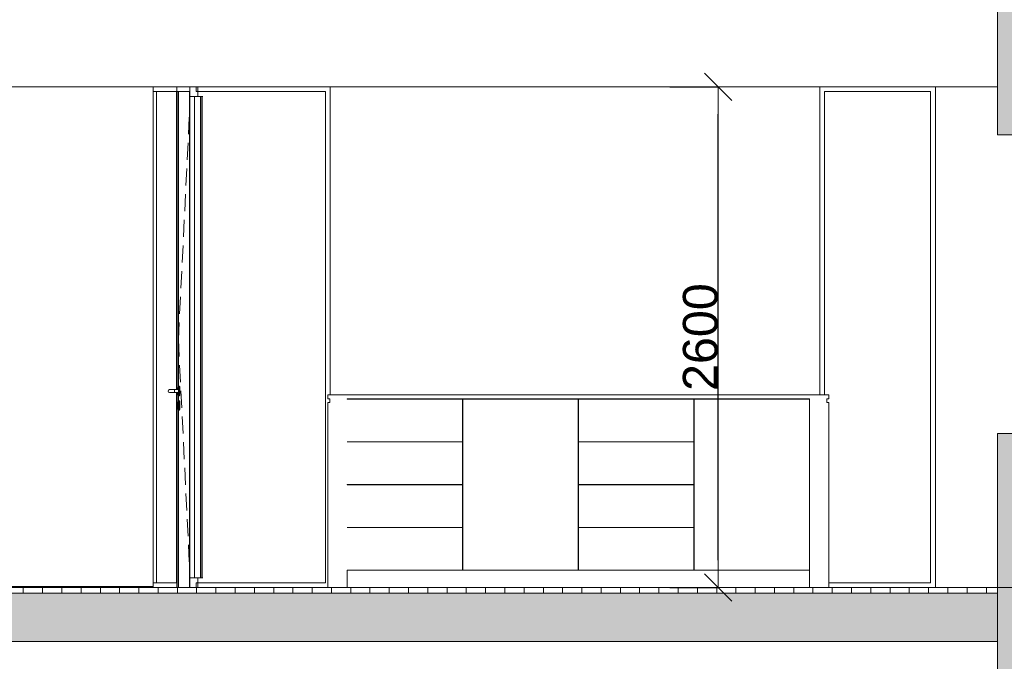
# Model space of a CAD drawing. Extents: x -156717 to 425753, y -51191 to 363295.
# Tile 481 of 502: x 320732 to 325844, y 197214 to 200546. Entities that reach past the tile are written whole.
import ezdxf

# ---------------------------------------------------------------- set-up
doc = ezdxf.new("R2010")
doc.units = 0
doc.header["$LTSCALE"] = 50
doc.linetypes.add('7 Voorgevel & doorsnede A-A$0$B0204', pattern=[1300, 1000, -100, 100, -100])
doc.linetypes.add('7 Voorgevel & doorsnede A-A$0$B0701', pattern=[234.119993, 155.999994, -78.119999])
doc.layers.get('0').update_dxf_attribs({"linetype": 'CONTINUOUS'})
doc.layers.get('Defpoints').update_dxf_attribs({"linetype": 'CONTINUOUS'})
for name, color, linetype in [('7 Voorgevel & doorsnede A-A$0$00 Bestaand', 7, 'CONTINUOUS'), ('7 Voorgevel & doorsnede A-A$0$00 Bestaand Doorsnede-arcering', 7, 'CONTINUOUS'), ('7 Voorgevel & doorsnede A-A$0$00 Bestaand Laagscheidingslijnen', 7, 'CONTINUOUS'), ('7 Voorgevel & doorsnede A-A$0$00 Bestaande vloeren', 7, 'CONTINUOUS'), ('7 Voorgevel & doorsnede A-A$0$00 Bestaande vloeren Doorsnede-arcering', 7, 'CONTINUOUS'), ('7 Voorgevel & doorsnede A-A$0$00 Bestaande vloeren Laagscheidingslijnen', 7, 'CONTINUOUS'), ('7 Voorgevel & doorsnede A-A$0$00 Simple Deuren', 7, 'CONTINUOUS'), ('7 Voorgevel & doorsnede A-A$0$00 Simple Ramen', 7, 'CONTINUOUS'), ('7 Voorgevel & doorsnede A-A$0$22 Binnenwanden', 7, 'CONTINUOUS'), ('7 Voorgevel & doorsnede A-A$0$23 Vloeren', 7, 'CONTINUOUS'), ('7 Voorgevel & doorsnede A-A$0$73 Keuken', 7, 'CONTINUOUS'), ('7 Voorgevel & doorsnede A-A$0$A Stramien', 7, 'CONTINUOUS')]:
    doc.layers.add(name, color=color, linetype=linetype)
doc.styles.add('7 Voorgevel & doorsnede A-A$0$GENERATED_STYLE_1', font='ARIAL.TTF')
doc.dimstyles.new('7 Voorgevel & doorsnede A-A$0$GENERATED_STYLE__3', dxfattribs={"dimtxt": 179.999995, "dimasz": 142.5, "dimexe": 0.18, "dimexo": 0, "dimgap": 0.09, "dimtad": 1, "dimdec": 0, "dimzin": 0, "dimdsep": 46, "dimtxsty": '7 Voorgevel & doorsnede A-A$0$GENERATED_STYLE_1', "dimblk": '7 Voorgevel & doorsnede A-A$0$ARROWHEAD_6', "dimblk1": '7 Voorgevel & doorsnede A-A$0$ARROWHEAD_6', "dimblk2": '7 Voorgevel & doorsnede A-A$0$ARROWHEAD_6', "dimcen": 0.09, "dimclrd": 1, "dimclre": 1, "dimclrt": 2, "dimadec": 1, "dimazin": 0, "dimtfac": 1, "dimtdec": 4, "dimtmove": 0, "dimatfit": 3, "dimfxl": 0, "dimtolj": 1, "dimtzin": 0, "dimarcsym": 0})
pattern_1 = [(-45, (108550.56, 1635.29), (53.033, 53.033), []), (45, (108550.56, 1635.29), (-53.033, 53.033), [])]

# ---------------------------------------------------------------- blocks, each defined once
blk = doc.blocks.new('7 Voorgevel & doorsnede A-A$0$Section Elem_286_3', base_point=(108550.6, 1635.3))
at = {"layer": '7 Voorgevel & doorsnede A-A$0$00 Bestaande vloeren Doorsnede-arcering', "linetype": 'Continuous', "lineweight": 0}
h = blk.add_hatch(dxfattribs=at)
h.set_pattern_fill('LIJNEN_VERT_100_0003', color=9, style=0, pattern_type=2)
h.set_pattern_definition([(90, (108550.56, 1635.29), (-100, 0), [])])
h.paths.add_polyline_path([(96512.7, 5005.3), (96512.7, 5035.3), (83699.5, 5035.3), (83699.5, 5005.3)], flags=0)
h = blk.add_hatch(dxfattribs=at)
h.set_pattern_fill('11_GEWAPEND_BETON__I_H_W_73', color=9, style=0, pattern_type=2)
h.set_pattern_definition([(0, (108550.56, 1635.29), (0, 70), [0, -70])])
h.paths.add_polyline_path([(96512.7, 4755.3), (96512.7, 5005.3), (83699.5, 5005.3), (83699.5, 4755.3)], flags=0)
at = {"layer": '7 Voorgevel & doorsnede A-A$0$00 Bestaande vloeren', "color": 2, "linetype": 'Continuous', "lineweight": 0}
for p in [(83699.5, 5035.3), (96512.7, 5005.3)]:
    blk.add_line(p, (96512.7, 5035.3), dxfattribs=at)
at = {"layer": '7 Voorgevel & doorsnede A-A$0$00 Bestaande vloeren', "color": 3, "linetype": 'Continuous', "lineweight": 0}
blk.add_line((96512.7, 4755.3), (96512.7, 5005.3), dxfattribs=at)
at = {"layer": '7 Voorgevel & doorsnede A-A$0$00 Bestaande vloeren', "color": 1, "linetype": 'Continuous', "lineweight": 0}
blk.add_line((83699.5, 4755.3), (96512.7, 4755.3), dxfattribs=at)
at = {"layer": '7 Voorgevel & doorsnede A-A$0$00 Bestaande vloeren Laagscheidingslijnen', "color": 3, "linetype": 'Continuous', "lineweight": 0}
blk.add_line((83699.5, 5005.3), (96512.7, 5005.3), dxfattribs=at)
blk.add_line((83699.5, 5005.3), (96512.7, 5005.3), dxfattribs=at)
blk = doc.blocks.new('7 Voorgevel & doorsnede A-A$0$Section Elem_388_3', base_point=(108550.6, 1635.3))
at = {"layer": '7 Voorgevel & doorsnede A-A$0$00 Bestaande vloeren', "color": 2, "linetype": 'Continuous', "lineweight": 0}
for p in [(83899.9, 4755.3), (96512.7, 4235.3)]:
    blk.add_line(p, (96512.7, 4755.3), dxfattribs=at)
blk = doc.blocks.new('7 Voorgevel & doorsnede A-A$0$Section Elem_389_3', base_point=(108550.6, 1635.3))
at = {"layer": '7 Voorgevel & doorsnede A-A$0$00 Bestaande vloeren', "color": 2, "linetype": 'Continuous', "lineweight": 0}
for p, q in [((96512.7, 7635.3), (96512.7, 8155.3)), ((83699.5, 7635.3), (96512.7, 7635.3))]:
    blk.add_line(p, q, dxfattribs=at)
blk = doc.blocks.new('7 Voorgevel & doorsnede A-A$0$Section Elem_473_3', base_point=(108550.6, 1635.3))
at = {"layer": '7 Voorgevel & doorsnede A-A$0$00 Bestaand Doorsnede-arcering', "linetype": 'Continuous', "lineweight": 0}
for points in [[(96512.7, 3985.3), (96713.1, 3985.3), (96713.1, 5835.3), (96512.7, 5835.3)], [(96512.7, 2435.3), (96512.7, 1135.3), (96713.1, 1135.3), (96713.1, 2435.3)]]:
    blk.add_hatch(color=255, dxfattribs=at).paths.add_polyline_path(points, flags=0)
h = blk.add_hatch(dxfattribs=at)
h.set_pattern_fill('13_45GR_ISOLATIE_0003', color=255, style=0, pattern_type=2)
h.set_pattern_definition(pattern_1)
h.paths.add_polyline_path([(96713.1, 3985.3), (96813.3, 3985.3), (96813.3, 5835.3), (96713.1, 5835.3)], flags=0)
h = blk.add_hatch(dxfattribs=at)
h.set_pattern_fill('13_45GR_ISOLATIE_0003', color=255, style=0, pattern_type=2)
h.set_pattern_definition(pattern_1)
h.paths.add_polyline_path([(96713.1, 1135.3), (96813.3, 1135.3), (96813.3, 2435.3), (96713.1, 2435.3)], flags=0)
at = {"layer": '7 Voorgevel & doorsnede A-A$0$00 Bestaand', "color": 2, "linetype": 'Continuous', "lineweight": 0}
for p, q in [((96512.7, 5835.3), (96713.1, 5835.3)), ((96512.7, 3985.3), (96512.7, 5835.3)), ((96713.1, 5835.3), (96813.3, 5835.3)), ((96813.3, 3985.3), (96813.3, 5835.3)), ((96512.7, 3985.3), (96713.1, 3985.3)), ((96713.1, 3985.3), (96813.3, 3985.3)), ((96512.7, 1135.3), (96512.7, 2435.3)), ((96512.7, 2435.3), (96713.1, 2435.3)), ((96713.1, 2435.3), (96813.3, 2435.3)), ((96813.3, 1135.3), (96813.3, 2435.3)), ((96512.7, 1135.3), (96713.1, 1135.3)), ((96713.1, 1135.3), (96813.3, 1135.3))]:
    blk.add_line(p, q, dxfattribs=at)
at = {"layer": '7 Voorgevel & doorsnede A-A$0$00 Bestaand Laagscheidingslijnen', "color": 2, "linetype": 'Continuous', "lineweight": 0}
for p, q in [((96713.1, 3985.3), (96713.1, 5835.3)), ((96713.1, 3985.3), (96713.1, 5835.3)), ((96713.1, 1135.3), (96713.1, 2435.3)), ((96713.1, 1135.3), (96713.1, 2435.3))]:
    blk.add_line(p, q, dxfattribs=at)
blk = doc.blocks.new('7 Voorgevel & doorsnede A-A$0$Section Elem_487_3', base_point=(108550.6, 1635.3))
at = {"layer": '7 Voorgevel & doorsnede A-A$0$00 Bestaand Doorsnede-arcering', "linetype": 'Continuous', "lineweight": 0}
for points in [[(96512.7, 11555.3), (96512.7, 10785.3), (96713.1, 10785.3), (96713.1, 11555.3)], [(96512.7, 9235.3), (96512.7, 7385.3), (96713.1, 7385.3), (96713.1, 9235.3)]]:
    blk.add_hatch(color=255, dxfattribs=at).paths.add_polyline_path(points, flags=0)
h = blk.add_hatch(dxfattribs=at)
h.set_pattern_fill('13_45GR_ISOLATIE_0003', color=255, style=0, pattern_type=2)
h.set_pattern_definition(pattern_1)
h.paths.add_polyline_path([(96713.1, 10785.3), (96763.2, 10785.3), (96823.3, 10785.3), (96823.3, 11555.3), (96713.1, 11555.3)], flags=0)
h = blk.add_hatch(dxfattribs=at)
h.set_pattern_fill('13_45GR_ISOLATIE_0003', color=255, style=0, pattern_type=2)
h.set_pattern_definition(pattern_1)
h.paths.add_polyline_path([(96823.3, 10785.3), (96923.6, 10785.3), (96923.6, 11555.3), (96823.3, 11555.3)], flags=0)
h = blk.add_hatch(dxfattribs=at)
h.set_pattern_fill('13_45GR_ISOLATIE_0003', color=255, style=0, pattern_type=2)
h.set_pattern_definition(pattern_1)
h.paths.add_polyline_path([(96713.1, 7385.3), (96823.3, 7385.3), (96823.3, 9187.1), (96763.2, 9187.1), (96763.2, 9235.3), (96713.1, 9235.3)], flags=0)
h = blk.add_hatch(dxfattribs=at)
h.set_pattern_fill('13_45GR_ISOLATIE_0003', color=255, style=0, pattern_type=2)
h.set_pattern_definition(pattern_1)
h.paths.add_polyline_path([(96823.3, 7385.3), (96923.6, 7385.3), (96923.6, 9187.1), (96823.3, 9187.1)], flags=0)
at = {"layer": '7 Voorgevel & doorsnede A-A$0$00 Bestaand', "color": 2, "linetype": 'Continuous', "lineweight": 0}
for p, q in [((96512.7, 10785.3), (96512.7, 11555.3)), ((96923.6, 10785.3), (96923.6, 11555.3)), ((96512.7, 10785.3), (96713.1, 10785.3)), ((96713.1, 10785.3), (96763.2, 10785.3)), ((96763.2, 10785.3), (96823.3, 10785.3)), ((96823.3, 10785.3), (96923.6, 10785.3)), ((96512.7, 7385.3), (96512.7, 9235.3)), ((96512.7, 9235.3), (96713.1, 9235.3)), ((96713.1, 9235.3), (96763.2, 9235.3)), ((96763.2, 9187.1), (96763.2, 9235.3)), ((96763.2, 9187.1), (96823.3, 9187.1)), ((96823.3, 9187.1), (96923.6, 9187.1)), ((96923.6, 7385.3), (96923.6, 9187.1)), ((96512.7, 7385.3), (96713.1, 7385.3)), ((96713.1, 7385.3), (96823.3, 7385.3)), ((96823.3, 7385.3), (96923.6, 7385.3))]:
    blk.add_line(p, q, dxfattribs=at)
at = {"layer": '7 Voorgevel & doorsnede A-A$0$00 Bestaand', "color": 1, "linetype": 'Continuous', "lineweight": 0}
for p, q in [((97000.1, 11555.3), (97000.1, 7385.3)), ((96956.6, 9189.1), (96956.6, 10785.3)), ((96797, 9187.1), (96797, 9216)), ((96923.6, 7385.3), (97000.1, 7385.3))]:
    blk.add_line(p, q, dxfattribs=at)
at = {"layer": '7 Voorgevel & doorsnede A-A$0$00 Bestaand Laagscheidingslijnen', "color": 2, "linetype": 'Continuous', "lineweight": 0}
for p, q in [((96713.1, 10785.3), (96713.1, 11555.3)), ((96713.1, 10785.3), (96713.1, 11555.3)), ((96713.1, 7385.3), (96713.1, 9235.3)), ((96713.1, 7385.3), (96713.1, 9235.3))]:
    blk.add_line(p, q, dxfattribs=at)
blk = doc.blocks.new('7 Voorgevel & doorsnede A-A$0$Section Elem_530_3', base_point=(108550.6, 1635.3))
at = {"layer": '7 Voorgevel & doorsnede A-A$0$22 Binnenwanden', "color": 1, "linetype": 'Continuous', "lineweight": 0}
for p, q in [((93048.6, 7635.3), (93048.6, 6035.3)), ((95590.1, 6035.3), (95590.1, 7635.3))]:
    blk.add_line(p, q, dxfattribs=at)
blk = doc.blocks.new('7 Voorgevel & doorsnede A-A$0$Section Elem_615_3', base_point=(108550.6, 1635.3))
at = {"layer": '7 Voorgevel & doorsnede A-A$0$73 Keuken', "color": 9, "linetype": 'Continuous', "lineweight": 0}
for p, q in [((95536.6, 6015.3), (95536.6, 5035.3)), ((95626.6, 5995.3), (95626.6, 6015.3)), ((95636.6, 5995.3), (95626.6, 5995.3)), ((95636.6, 5035.3), (95636.6, 5995.3))]:
    blk.add_line(p, q, dxfattribs=at)
at = {"layer": '7 Voorgevel & doorsnede A-A$0$73 Keuken', "color": 1, "linetype": 'Continuous', "lineweight": 0}
for p, q in [((95536.6, 6013.3), (95536.6, 6014.3)), ((95626.6, 5995.3), (95626.6, 6015.3)), ((95626.6, 5995.3), (95636.6, 5995.3)), ((95636.6, 5035.3), (95636.6, 5995.3)), ((95536.6, 5035.3), (95536.6, 5125.3)), ((95536.6, 5035.3), (95546.6, 5035.3)), ((95546.6, 5035.3), (95626.6, 5035.3)), ((95626.6, 5035.3), (95636.6, 5035.3))]:
    blk.add_line(p, q, dxfattribs=at)
blk = doc.blocks.new('7 Voorgevel & doorsnede A-A$0$Section Elem_616_3', base_point=(108550.6, 1635.3))
at = {"layer": '7 Voorgevel & doorsnede A-A$0$73 Keuken', "color": 1, "linetype": 'Continuous', "lineweight": 0}
for p, q in [((93036.6, 5035.3), (93036.6, 5995.3)), ((93036.6, 5995.3), (93046.6, 5995.3)), ((93046.6, 5995.3), (93046.6, 6015.3)), ((93136.6, 6013.3), (93136.6, 6014.3)), ((93136.6, 5791), (93136.6, 5792)), ((93136.6, 5568.8), (93136.6, 5569.8)), ((93136.6, 5346.5), (93136.6, 5347.5)), ((93136.6, 5035.3), (93136.6, 5125.3)), ((93036.6, 5035.3), (93046.6, 5035.3)), ((93046.6, 5035.3), (93126.6, 5035.3)), ((93126.6, 5035.3), (93136.6, 5035.3))]:
    blk.add_line(p, q, dxfattribs=at)
blk = doc.blocks.new('7 Voorgevel & doorsnede A-A$0$Section Elem_617_3', base_point=(108550.6, 1635.3))
at = {"layer": '7 Voorgevel & doorsnede A-A$0$73 Keuken', "color": 2, "linetype": 'Continuous', "lineweight": 0}
for p, q in [((93036.6, 6035.3), (95636.6, 6035.3)), ((93036.6, 6015.3), (93036.6, 6035.3)), ((95636.6, 6015.3), (95636.6, 6035.3)), ((93036.6, 6015.3), (93046.6, 6015.3)), ((95626.6, 6015.3), (95636.6, 6015.3))]:
    blk.add_line(p, q, dxfattribs=at)
blk = doc.blocks.new('7 Voorgevel & doorsnede A-A$0$Section Elem_694_3', base_point=(108550.6, 1635.3))
at = {"layer": '7 Voorgevel & doorsnede A-A$0$00 Simple Ramen', "color": 1, "linetype": 'Continuous', "lineweight": 0}
for p, q in [((92351.6, 7635.3), (92351.6, 7622.8)), ((92351.8, 7622.8), (92351.6, 7622.8)), ((92351.6, 7622.8), (92351.6, 7610.3)), ((92360, 7610.3), (92351.6, 7610.3)), ((93023.6, 7610.3), (92367.5, 7610.3)), ((92375.1, 7585.3), (92375.1, 5085.3)), ((93023.6, 5060.3), (93023.6, 7610.3)), ((92351.6, 5060.3), (92360, 5060.3)), ((92351.6, 5060.3), (92351.6, 5047.8)), ((92351.8, 5047.8), (92351.6, 5047.8)), ((92351.6, 5047.8), (92351.6, 5035.3)), ((92367.5, 5060.3), (93023.6, 5060.3))]:
    blk.add_line(p, q, dxfattribs=at)
blk = doc.blocks.new('7 Voorgevel & doorsnede A-A$0$Section Elem_695_3', base_point=(108550.6, 1635.3))
at = {"layer": '7 Voorgevel & doorsnede A-A$0$00 Simple Ramen', "color": 1, "linetype": 'Continuous', "lineweight": 0}
for p, q in [((92360.8, 7635.3), (92360.8, 7610.3)), ((92320.2, 5085.3), (92320.2, 7585.3)), ((92320.2, 7585.3), (92360.8, 7585.3)), ((92343.6, 7585.3), (92343.6, 5085.3)), ((92367.5, 7610.3), (92360.8, 7610.3)), ((92360.8, 7610.3), (92360.8, 7585.3)), ((92360.8, 7585.3), (92387.5, 7585.3)), ((92382, 7585.3), (92382, 5085.3)), ((92382.9, 5085.3), (92382.9, 7585.3)), ((92360.8, 5085.3), (92320.2, 5085.3)), ((92387.5, 5085.3), (92360.8, 5085.3)), ((92360.8, 5085.3), (92360.8, 5060.3)), ((92360.8, 5060.3), (92360.8, 5035.3)), ((92360.8, 5060.3), (92367.5, 5060.3))]:
    blk.add_line(p, q, dxfattribs=at)
blk = doc.blocks.new('7 Voorgevel & doorsnede A-A$0$Section Elem_696_3', base_point=(108550.6, 1635.3))
at = {"layer": '7 Voorgevel & doorsnede A-A$0$00 Simple Deuren', "color": 252, "linetype": 'Continuous', "lineweight": 0}
for p, q in [((92252, 6062.8), (92252, 7635.3)), ((92310.7, 7610.3), (92253.9, 7610.3)), ((92253.9, 7610.3), (92253.9, 6062.8)), ((92260.9, 6080.3), (92260.9, 7610.3)), ((92312.4, 7388.3), (92316.7, 7475.8)), ((92305.9, 7255.1), (92310.2, 7343.9)), ((92299.3, 7121.9), (92303.7, 7210.7)), ((92292.7, 6988.7), (92297.1, 7077.5)), ((92286.2, 6855.6), (92290.5, 6944.3)), ((92279.6, 6722.4), (92284, 6811.2)), ((92273, 6589.2), (92277.4, 6678)), ((92266.5, 6456), (92270.9, 6544.8)), ((92259.9, 6322.8), (92264.3, 6411.6)), ((92264.3, 6234), (92259.9, 6322.8)), ((92270.9, 6100.8), (92266.5, 6189.6)), ((92209.1, 6060.6), (92206.9, 6055.3)), ((92206.9, 6055.3), (92209.1, 6050)), ((92214.4, 6062.8), (92209.1, 6060.6)), ((92209.1, 6050), (92214.4, 6047.8)), ((92214.4, 6062.8), (92221.7, 6062.8)), ((92214.4, 6047.8), (92221.7, 6047.8)), ((92221.7, 6062.8), (92222.3, 6062.8)), ((92221.7, 6047.8), (92222.3, 6047.8)), ((92222.3, 6062.8), (92223.8, 6062.8)), ((92222.3, 6047.8), (92223.8, 6047.8)), ((92223.8, 6062.8), (92226, 6062.8)), ((92223.8, 6047.8), (92226, 6047.8)), ((92226, 6062.8), (92228.7, 6062.8)), ((92226, 6047.8), (92228.7, 6047.8)), ((92228.7, 6062.8), (92231.8, 6062.8)), ((92228.7, 6047.8), (92231.8, 6047.8)), ((92231.8, 6062.8), (92235.1, 6062.8)), ((92231.8, 6047.8), (92235.1, 6047.8)), ((92235.1, 6062.8), (92240.1, 6062.8)), ((92235.1, 6047.8), (92240.1, 6047.8)), ((92240.1, 6062.8), (92240.5, 6060.6)), ((92260.9, 6062.8), (92240.1, 6062.8)), ((92240.5, 6050), (92240.1, 6047.8)), ((92260.9, 6047.8), (92240.1, 6047.8)), ((92240.5, 6060.6), (92240.6, 6055.3)), ((92240.6, 6055.3), (92240.5, 6050)), ((92252, 5035.3), (92252, 6047.8)), ((92253.9, 6047.8), (92253.9, 5035.3)), ((92259.2, 6067.8), (92259.1, 6063.8)), ((92259.1, 6063.8), (92259.1, 6062.8)), ((92259.1, 6047.8), (92259.1, 6046.7)), ((92259.1, 6046.7), (92259.2, 6042.8)), ((92259.4, 6071.4), (92259.2, 6067.8)), ((92259.2, 6042.8), (92259.4, 6039.2)), ((92259.6, 6074.4), (92259.4, 6071.4)), ((92259.4, 6039.2), (92259.6, 6036.1)), ((92259.9, 6076.9), (92259.6, 6074.4)), ((92259.6, 6036.1), (92259.9, 6033.6)), ((92260.2, 6078.8), (92259.9, 6076.9)), ((92259.9, 6033.6), (92260.2, 6031.8)), ((92260.5, 6079.9), (92260.2, 6078.8)), ((92260.9, 6080.3), (92260.5, 6079.9)), ((92261.2, 6079.9), (92260.9, 6080.3)), ((92265.8, 6080.3), (92260.9, 6080.3)), ((92261.3, 6060.6), (92260.9, 6062.8)), ((92260.9, 6047.8), (92261.3, 6050)), ((92261.5, 6078.8), (92261.2, 6079.9)), ((92261.4, 6055.3), (92261.3, 6060.6)), ((92261.3, 6050), (92261.4, 6055.3)), ((92261.8, 6076.9), (92261.5, 6078.8)), ((92261.5, 6031.8), (92261.8, 6033.6)), ((92262.1, 6074.4), (92261.8, 6076.9)), ((92261.8, 6033.6), (92262.1, 6036.1)), ((92262.3, 6071.4), (92262.1, 6074.4)), ((92262.1, 6036.1), (92262.3, 6039.2)), ((92262.5, 6067.8), (92262.3, 6071.4)), ((92262.3, 6039.2), (92262.5, 6042.8)), ((92262.6, 6063.8), (92262.5, 6067.8)), ((92262.5, 6042.8), (92262.6, 6046.7)), ((92262.7, 6059.6), (92262.6, 6063.8)), ((92262.6, 6046.7), (92262.7, 6051)), ((92262.8, 6055.3), (92262.7, 6059.6)), ((92262.7, 6051), (92262.8, 6055.3)), ((92266.2, 6079.9), (92265.8, 6080.3)), ((92266.5, 6078.8), (92266.2, 6079.9)), ((92266.8, 6076.9), (92266.5, 6078.8)), ((92266.5, 6031.8), (92266.8, 6033.6)), ((92267.1, 6074.4), (92266.8, 6076.9)), ((92266.8, 6033.6), (92267.1, 6036.1)), ((92267.3, 6071.4), (92267.1, 6074.4)), ((92267.1, 6036.1), (92267.3, 6039.2)), ((92267.5, 6067.8), (92267.3, 6071.4)), ((92267.3, 6039.2), (92267.5, 6042.8)), ((92267.6, 6063.8), (92267.5, 6067.8)), ((92267.5, 6042.8), (92267.6, 6046.7)), ((92267.7, 6059.6), (92267.6, 6063.8)), ((92267.6, 6046.7), (92267.7, 6051)), ((92267.7, 6055.3), (92267.7, 6059.6)), ((92267.7, 6051), (92267.7, 6055.3)), ((92277.4, 5967.6), (92273, 6056.4)), ((92259.1, 5988.8), (92259, 5984.6)), ((92259, 5984.6), (92259, 5980.3)), ((92259.2, 5992.8), (92259.1, 5988.8)), ((92259.4, 5996.4), (92259.2, 5992.8)), ((92259.6, 5999.4), (92259.4, 5996.4)), ((92259.9, 6001.9), (92259.6, 5999.4)), ((92260.2, 6003.8), (92259.9, 6001.9)), ((92260.2, 6031.8), (92260.5, 6030.7)), ((92260.5, 6004.9), (92260.2, 6003.8)), ((92260.5, 6030.7), (92260.9, 6030.3)), ((92260.9, 6005.3), (92260.5, 6004.9)), ((92260.9, 6030.3), (92261.2, 6030.7)), ((92260.9, 6005.3), (92260.9, 6030.3)), ((92265.8, 6030.3), (92260.9, 6030.3)), ((92261.2, 6004.9), (92260.9, 6005.3)), ((92265.8, 6005.3), (92260.9, 6005.3)), ((92261.2, 6030.7), (92261.5, 6031.8)), ((92261.5, 6003.8), (92261.2, 6004.9)), ((92261.8, 6001.9), (92261.5, 6003.8)), ((92262.1, 5999.4), (92261.8, 6001.9)), ((92262.3, 5996.4), (92262.1, 5999.4)), ((92262.5, 5992.8), (92262.3, 5996.4)), ((92262.6, 5988.8), (92262.5, 5992.8)), ((92262.7, 5984.6), (92262.6, 5988.8)), ((92262.8, 5980.3), (92262.7, 5984.6)), ((92265.8, 6030.3), (92266.2, 6030.7)), ((92266.2, 6004.9), (92265.8, 6005.3)), ((92266.2, 6030.7), (92266.5, 6031.8)), ((92266.5, 6003.8), (92266.2, 6004.9)), ((92266.8, 6001.9), (92266.5, 6003.8)), ((92267.1, 5999.4), (92266.8, 6001.9)), ((92267.3, 5996.4), (92267.1, 5999.4)), ((92267.5, 5992.8), (92267.3, 5996.4)), ((92267.6, 5988.8), (92267.5, 5992.8)), ((92267.7, 5984.6), (92267.6, 5988.8)), ((92267.7, 5980.3), (92267.7, 5984.6)), ((92259, 5980.3), (92259, 5976)), ((92259, 5976), (92259.1, 5971.7)), ((92259.1, 5971.7), (92259.2, 5967.8)), ((92259.2, 5967.8), (92259.4, 5964.2)), ((92259.4, 5964.2), (92259.6, 5961.1)), ((92259.6, 5961.1), (92259.9, 5958.6)), ((92259.9, 5958.6), (92260.2, 5956.8)), ((92260.2, 5956.8), (92260.5, 5955.7)), ((92260.5, 5955.7), (92260.9, 5955.3)), ((92260.9, 5955.3), (92261.2, 5955.7)), ((92260.9, 5035.3), (92260.9, 5955.3)), ((92265.8, 5955.3), (92260.9, 5955.3)), ((92261.2, 5955.7), (92261.5, 5956.8)), ((92261.5, 5956.8), (92261.8, 5958.6)), ((92261.8, 5958.6), (92262.1, 5961.1)), ((92262.1, 5961.1), (92262.3, 5964.2)), ((92262.3, 5964.2), (92262.5, 5967.8)), ((92262.5, 5967.8), (92262.6, 5971.7)), ((92262.6, 5971.7), (92262.7, 5976)), ((92262.7, 5976), (92262.8, 5980.3)), ((92265.8, 5955.3), (92266.2, 5955.7)), ((92266.2, 5955.7), (92266.5, 5956.8)), ((92266.5, 5956.8), (92266.8, 5958.6)), ((92266.8, 5958.6), (92267.1, 5961.1)), ((92267.1, 5961.1), (92267.3, 5964.2)), ((92267.3, 5964.2), (92267.5, 5967.8)), ((92267.5, 5967.8), (92267.6, 5971.7)), ((92267.6, 5971.7), (92267.7, 5976)), ((92267.7, 5976), (92267.7, 5980.3)), ((92284, 5834.4), (92279.6, 5923.2)), ((92290.5, 5701.2), (92286.2, 5790)), ((92297.1, 5568.1), (92292.7, 5656.8)), ((92303.7, 5434.9), (92299.3, 5523.7)), ((92310.2, 5301.7), (92305.9, 5390.5)), ((92316.7, 5169.8), (92312.4, 5257.3))]:
    blk.add_line(p, q, dxfattribs=at)
at = {"layer": '7 Voorgevel & doorsnede A-A$0$00 Simple Deuren', "color": 1, "linetype": 'Continuous', "lineweight": 0}
for p, q in [((92319.3, 7635.3), (92319.3, 5035.3)), ((92317.4, 7610.3), (92310.7, 7610.3)), ((92317.4, 5035.3), (92317.4, 7610.3)), ((92316.7, 7475.8), (92316.8, 7477.1)), ((92316.8, 5168.5), (92316.7, 5169.8))]:
    blk.add_line(p, q, dxfattribs=at)
blk = doc.blocks.new('7 Voorgevel & doorsnede A-A$0$Section Elem_697_3', base_point=(108550.6, 1635.3))
at = {"layer": '7 Voorgevel & doorsnede A-A$0$00 Simple Ramen', "color": 252, "linetype": 'Continuous', "lineweight": 0}
for p, q in [((92128.3, 5035.3), (92128.3, 7635.3)), ((92252, 7635.3), (92252, 6062.8)), ((92128.9, 7610.3), (92128.5, 7610.3)), ((92128.5, 7610.3), (92128.5, 5060.3)), ((92250.3, 7610.3), (92128.9, 7610.3)), ((92146.9, 5060.3), (92146.9, 7610.3)), ((92250.3, 6062.8), (92250.3, 7610.3)), ((92250.3, 5060.3), (92250.3, 6047.8)), ((92252, 6047.8), (92252, 5035.3)), ((92128.5, 5060.3), (92128.9, 5060.3)), ((92128.9, 5060.3), (92250.3, 5060.3))]:
    blk.add_line(p, q, dxfattribs=at)
blk = doc.blocks.new('7 Voorgevel & doorsnede A-A$0$Section Elem_719_3', base_point=(108550.6, 1635.3))
at = {"layer": '7 Voorgevel & doorsnede A-A$0$00 Simple Ramen', "color": 1, "linetype": 'Continuous', "lineweight": 0}
for p, q in [((96190.1, 7635.3), (96190.1, 5035.3)), ((95615.1, 6035.3), (95615.1, 7610.3)), ((95615.1, 7610.3), (96165.1, 7610.3)), ((96165.1, 7610.3), (96165.1, 5060.3)), ((96165.1, 5060.3), (95636.6, 5060.3))]:
    blk.add_line(p, q, dxfattribs=at)
blk = doc.blocks.new('7 Voorgevel & doorsnede A-A$0$Section Elem_750_3', base_point=(108550.6, 1635.3))
at = {"layer": '7 Voorgevel & doorsnede A-A$0$73 Keuken', "color": 9, "linetype": 'Continuous', "lineweight": 0}
for p, q in [((95536.6, 6014.3), (94936.6, 6014.3)), ((94937.6, 5125.3), (94937.6, 6013.3)), ((94937.6, 6013.3), (95536.6, 6013.3))]:
    blk.add_line(p, q, dxfattribs=at)
at = {"layer": '7 Voorgevel & doorsnede A-A$0$73 Keuken', "color": 2, "linetype": 'Continuous', "lineweight": 0}
for p, q in [((94936.6, 6014.3), (95536.6, 6014.3)), ((94937.6, 6013.3), (95536.6, 6013.3)), ((94937.6, 5125.3), (94937.6, 6013.3)), ((94937.6, 5125.3), (95536.6, 5125.3))]:
    blk.add_line(p, q, dxfattribs=at)
blk = doc.blocks.new('7 Voorgevel & doorsnede A-A$0$Section Elem_751_3', base_point=(108550.6, 1635.3))
at = {"layer": '7 Voorgevel & doorsnede A-A$0$73 Keuken', "color": 9, "linetype": 'Continuous', "lineweight": 0}
for p, q in [((94936.6, 6014.3), (94336.6, 6014.3)), ((94337.6, 5792), (94337.6, 6013.3)), ((94337.6, 6013.3), (94936.6, 6013.3)), ((94936.6, 6013.3), (94936.6, 5792)), ((94337.6, 5569.8), (94337.6, 5791)), ((94337.6, 5791), (94936.6, 5791)), ((94936.6, 5791), (94936.6, 5569.8)), ((94337.6, 5347.5), (94337.6, 5568.8)), ((94337.6, 5568.8), (94936.6, 5568.8)), ((94936.6, 5568.8), (94936.6, 5347.5)), ((94337.6, 5125.3), (94337.6, 5346.5)), ((94337.6, 5346.5), (94936.6, 5346.5)), ((94936.6, 5346.5), (94936.6, 5125.3))]:
    blk.add_line(p, q, dxfattribs=at)
at = {"layer": '7 Voorgevel & doorsnede A-A$0$73 Keuken', "color": 2, "linetype": 'Continuous', "lineweight": 0}
for p, q in [((94336.6, 6014.3), (94936.6, 6014.3)), ((94337.6, 6013.3), (94936.6, 6013.3)), ((94337.6, 5792), (94337.6, 6013.3)), ((94936.6, 5792), (94936.6, 6013.3)), ((94337.6, 5792), (94936.6, 5792)), ((94337.6, 5791), (94936.6, 5791)), ((94337.6, 5569.8), (94337.6, 5791)), ((94936.6, 5569.8), (94936.6, 5791)), ((94337.6, 5569.8), (94936.6, 5569.8)), ((94337.6, 5568.8), (94936.6, 5568.8)), ((94337.6, 5347.5), (94337.6, 5568.8)), ((94936.6, 5347.5), (94936.6, 5568.8)), ((94337.6, 5347.5), (94936.6, 5347.5)), ((94337.6, 5346.5), (94936.6, 5346.5)), ((94337.6, 5125.3), (94337.6, 5346.5)), ((94936.6, 5125.3), (94936.6, 5346.5)), ((94337.6, 5125.3), (94936.6, 5125.3))]:
    blk.add_line(p, q, dxfattribs=at)
blk = doc.blocks.new('7 Voorgevel & doorsnede A-A$0$Section Elem_752_3', base_point=(108550.6, 1635.3))
at = {"layer": '7 Voorgevel & doorsnede A-A$0$73 Keuken', "color": 9, "linetype": 'Continuous', "lineweight": 0}
for p, q in [((93136.6, 6014.3), (93736.6, 6014.3)), ((93735.6, 6013.3), (93136.6, 6013.3)), ((93735.6, 5792), (93735.6, 6013.3)), ((93735.6, 5791), (93136.6, 5791)), ((93735.6, 5569.8), (93735.6, 5791)), ((93735.6, 5568.8), (93136.6, 5568.8)), ((93735.6, 5347.5), (93735.6, 5568.8)), ((93735.6, 5346.5), (93136.6, 5346.5)), ((93735.6, 5125.3), (93735.6, 5346.5))]:
    blk.add_line(p, q, dxfattribs=at)
at = {"layer": '7 Voorgevel & doorsnede A-A$0$73 Keuken', "color": 2, "linetype": 'Continuous', "lineweight": 0}
for p, q in [((93136.6, 6014.3), (93736.6, 6014.3)), ((93136.6, 6013.3), (93735.6, 6013.3)), ((93735.6, 5792), (93735.6, 6013.3)), ((93136.6, 5792), (93735.6, 5792)), ((93136.6, 5791), (93735.6, 5791)), ((93735.6, 5569.8), (93735.6, 5791)), ((93136.6, 5569.8), (93735.6, 5569.8)), ((93136.6, 5568.8), (93735.6, 5568.8)), ((93735.6, 5347.5), (93735.6, 5568.8)), ((93136.6, 5347.5), (93735.6, 5347.5)), ((93136.6, 5346.5), (93735.6, 5346.5)), ((93735.6, 5125.3), (93735.6, 5346.5)), ((93136.6, 5125.3), (93735.6, 5125.3))]:
    blk.add_line(p, q, dxfattribs=at)
blk = doc.blocks.new('7 Voorgevel & doorsnede A-A$0$Section Elem_753_3', base_point=(108550.6, 1635.3))
at = {"layer": '7 Voorgevel & doorsnede A-A$0$73 Keuken', "color": 9, "linetype": 'Continuous', "lineweight": 0}
for p, q in [((93736.6, 6014.3), (94336.6, 6014.3)), ((94335.6, 6013.3), (93736.6, 6013.3)), ((93736.6, 6013.3), (93736.6, 5125.3)), ((94335.6, 5125.3), (94335.6, 6013.3))]:
    blk.add_line(p, q, dxfattribs=at)
at = {"layer": '7 Voorgevel & doorsnede A-A$0$73 Keuken', "color": 2, "linetype": 'Continuous', "lineweight": 0}
for p, q in [((93736.6, 6014.3), (94336.6, 6014.3)), ((93736.6, 6013.3), (94335.6, 6013.3)), ((93736.6, 5125.3), (93736.6, 6013.3)), ((94335.6, 5125.3), (94335.6, 6013.3)), ((93736.6, 5125.3), (94335.6, 5125.3))]:
    blk.add_line(p, q, dxfattribs=at)
blk = doc.blocks.new('7 Voorgevel & doorsnede A-A$0$Section Elem_755_3', base_point=(108550.6, 1635.3))
at = {"layer": '7 Voorgevel & doorsnede A-A$0$23 Vloeren', "color": 252, "linetype": 'Continuous', "lineweight": 0}
for p, q in [((90859, 5040.3), (90911.9, 5040.3)), ((90911.9, 5040.3), (90991.2, 5040.3)), ((90991.2, 5040.3), (91079.2, 5040.3)), ((91079.2, 5040.3), (91175.3, 5040.3)), ((91175.3, 5040.3), (91279.2, 5040.3)), ((91279.2, 5040.3), (91390.6, 5040.3)), ((91390.6, 5040.3), (91508.8, 5040.3)), ((91508.8, 5040.3), (91633.6, 5040.3)), ((91633.6, 5040.3), (91764.3, 5040.3)), ((91764.3, 5040.3), (91900.5, 5040.3)), ((91900.5, 5040.3), (92041.6, 5040.3)), ((92041.6, 5040.3), (92128.3, 5040.3))]:
    blk.add_line(p, q, dxfattribs=at)
blk = doc.blocks.new('7 Voorgevel & doorsnede A-A$0$ARROWHEAD_6')
at = {"color": 0, "linetype": 'Continuous', "lineweight": 0}
for p, q in [((-0.5, -0.5), (0.5, 0.5)), ((0, 0), (-1, 0))]:
    blk.add_line(p, q, dxfattribs=at)
blk = doc.blocks.new('*D762')
at = {"layer": '7 Voorgevel & doorsnede A-A$0$A Stramien', "color": 1, "linetype": 'Continuous', "lineweight": -2, "transparency": 16777216}
for p, q in [((324106.6, 200197.8), (324358.5, 200197.8)), ((324358.4, 197740.3), (324358.4, 200055.3)), ((324106.6, 197597.8), (324358.5, 197597.8))]:
    blk.add_line(p, q, dxfattribs=at)
at = {"layer": 'Defpoints', "color": 0, "linetype": 'Continuous', "transparency": 16777216}
for p in [(324106.6, 200197.8), (324358.4, 200197.8), (324106.6, 197597.8)]:
    blk.add_point(p, dxfattribs=at)
at = {"layer": '7 Voorgevel & doorsnede A-A$0$A Stramien', "color": 1, "linetype": 'Continuous', "lineweight": -2, "transparency": 16777216, "xscale": 142.5, "yscale": 142.5, "zscale": 142.5}
for p, rotation in [((324358.4, 200197.8), 90), ((324358.4, 197597.8), 270)]:
    blk.add_blockref('7 Voorgevel & doorsnede A-A$0$ARROWHEAD_6', p, dxfattribs=dict(at, rotation=rotation))
at = {"layer": '7 Voorgevel & doorsnede A-A$0$A Stramien', "color": 2, "linetype": 'Continuous', "lineweight": 0, "transparency": 16777216, "insert": (324266.4, 198897.8), "char_height": 180, "attachment_point": 5, "rotation": 90, "style": '7 Voorgevel & doorsnede A-A$0$GENERATED_STYLE_1'}
blk.add_mtext('\\A1;2600', dxfattribs=at)
blk = doc.blocks.new('7 Voorgevel & doorsnede A-A$0$A DOORSNEDE A-A_STORY_MARKER', base_point=(108550.6, 1635.3))
at = {"color": 9, "linetype": '7 Voorgevel & doorsnede A-A$0$B0204', "lineweight": 0}
blk.add_line((68885.1, 5035.3), (99506.2, 5035.3), dxfattribs=at)

msp = doc.modelspace()

# ---------------------------------------------------------------- linework, layer by layer
at = {"color": 9, "linetype": '7 Voorgevel & doorsnede A-A$0$B0701', "lineweight": 0, "flags": 128}
for points in [[(324106.55853, 200197.76673), (324617.34413, 200197.76673)], [(324106.55853, 197597.76673), (324617.34413, 197597.76673)]]:
    msp.add_lwpolyline(points, dxfattribs=at)

# ---------------------------------------------------------------- block references
at = {"linetype": 'Continuous', "lineweight": 0}
msp.add_blockref('7 Voorgevel & doorsnede A-A$0$A DOORSNEDE A-A_STORY_MARKER', (337846.4774, 194197.76673), dxfattribs=at)
at = {"layer": '7 Voorgevel & doorsnede A-A$0$00 Bestaand', "color": 9, "lineweight": 0}
for name in ['7 Voorgevel & doorsnede A-A$0$Section Elem_487_3', '7 Voorgevel & doorsnede A-A$0$Section Elem_473_3']:
    msp.add_blockref(name, (337846.4774, 194197.76673), dxfattribs=at)
at = {"layer": '7 Voorgevel & doorsnede A-A$0$00 Bestaande vloeren', "color": 9, "lineweight": 0}
for name in ['7 Voorgevel & doorsnede A-A$0$Section Elem_389_3', '7 Voorgevel & doorsnede A-A$0$Section Elem_286_3', '7 Voorgevel & doorsnede A-A$0$Section Elem_388_3']:
    msp.add_blockref(name, (337846.4774, 194197.76673), dxfattribs=at)
at = {"layer": '7 Voorgevel & doorsnede A-A$0$00 Simple Deuren', "color": 9, "lineweight": 0}
msp.add_blockref('7 Voorgevel & doorsnede A-A$0$Section Elem_696_3', (337846.4774, 194197.76673), dxfattribs=at)
at = {"layer": '7 Voorgevel & doorsnede A-A$0$00 Simple Ramen', "color": 9, "lineweight": 0}
for name in ['7 Voorgevel & doorsnede A-A$0$Section Elem_697_3', '7 Voorgevel & doorsnede A-A$0$Section Elem_695_3', '7 Voorgevel & doorsnede A-A$0$Section Elem_694_3', '7 Voorgevel & doorsnede A-A$0$Section Elem_719_3']:
    msp.add_blockref(name, (337846.4774, 194197.76673), dxfattribs=at)
at = {"layer": '7 Voorgevel & doorsnede A-A$0$22 Binnenwanden', "color": 9, "lineweight": 0}
msp.add_blockref('7 Voorgevel & doorsnede A-A$0$Section Elem_530_3', (337846.4774, 194197.76673), dxfattribs=at)
at = {"layer": '7 Voorgevel & doorsnede A-A$0$23 Vloeren', "color": 9, "lineweight": 0}
msp.add_blockref('7 Voorgevel & doorsnede A-A$0$Section Elem_755_3', (337846.4774, 194197.76673), dxfattribs=at)
at = {"layer": '7 Voorgevel & doorsnede A-A$0$73 Keuken', "color": 9, "lineweight": 0}
for name in ['7 Voorgevel & doorsnede A-A$0$Section Elem_617_3', '7 Voorgevel & doorsnede A-A$0$Section Elem_616_3', '7 Voorgevel & doorsnede A-A$0$Section Elem_752_3', '7 Voorgevel & doorsnede A-A$0$Section Elem_753_3', '7 Voorgevel & doorsnede A-A$0$Section Elem_751_3', '7 Voorgevel & doorsnede A-A$0$Section Elem_750_3', '7 Voorgevel & doorsnede A-A$0$Section Elem_615_3']:
    msp.add_blockref(name, (337846.4774, 194197.76673), dxfattribs=at)

# ---------------------------------------------------------------- dimensions: what is measured, and where the dimension line sits
at = {"layer": '7 Voorgevel & doorsnede A-A$0$A Stramien', "color": 1, "linetype": 'Continuous', "lineweight": 0}
dim = msp.add_linear_dim(base=(324358.35425, 200197.76673), p1=(324106.55853, 197597.76673), p2=(324106.55853, 200197.76673), angle=90, dimstyle='7 Voorgevel & doorsnede A-A$0$GENERATED_STYLE__3', dxfattribs=at)
dim.commit()
dim.dimension.update_dxf_attribs({"geometry": '*D762', "text_midpoint": (324266.36111, 198897.76673)})

doc.saveas('drawing.dxf')
